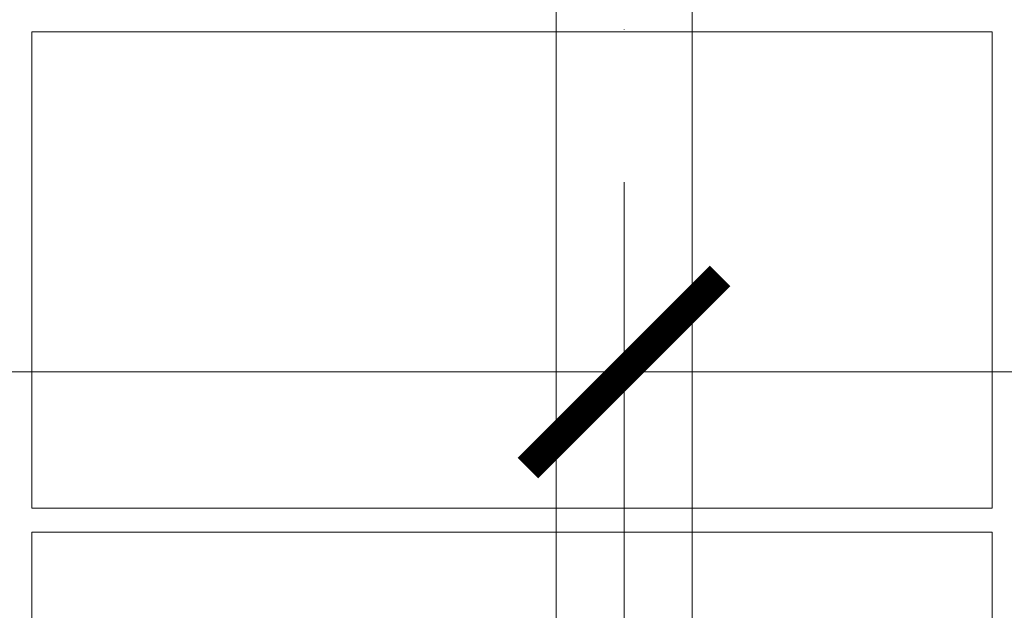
# Model space of a CAD drawing. Header units: millimetres. Extents: x -725694 to 5289369, y -1488057 to 2187451.
# Tile 550 of 656: x 329245 to 330475, y 150692 to 151430. Entities that reach past the tile are written whole.
import ezdxf

# ---------------------------------------------------------------- set-up
doc = ezdxf.new("R2010")
doc.units = ezdxf.units.MM
doc.linetypes.add('CENTERX2', pattern=[101.6, 63.5, -12.7, 12.7, -12.7])
doc.linetypes.add('DASHDOT', pattern=[25.4, 12.7, -6.35, 0, -6.35])
doc.layers.get('Defpoints').update_dxf_attribs({"color": 8})
for name, color, linetype, lineweight in [('A99_FVE', 30, 'Continuous', 5), ('A99_N_koty-200', 5, 'Continuous', 5), ('A99_N_koty-200 @ 200', 5, 'Continuous', 5), ('A99_S_osy', 1, 'CENTERX2', 5)]:
    doc.layers.add(name, color=color, linetype=linetype, lineweight=lineweight)
doc.styles.add('A99_kota', font='isocpeur.ttf', dxfattribs={"height": 2})
doc.dimstyles.new('A99_kota_200 new', dxfattribs={"dimscale": 200, "dimtxt": 2, "dimasz": 1.2, "dimexe": 0.5, "dimexo": 1.5, "dimgap": 0.3, "dimtad": 1, "dimdec": 0, "dimzin": 3, "dimdsep": 46, "dimtxsty": 'A99_kota', "dimblk": 'ARCHTICK', "dimcen": 2.5, "dimazin": 2, "dimtfac": 0.75, "dimtdec": 0, "dimtmove": 2, "dimatfit": 0, "dimfxl": 0, "dimtolj": 1, "dimtzin": 0, "dimlwd": 5, "dimlwe": 5, "dimarcsym": 0})

# ---------------------------------------------------------------- blocks, each defined once
blk = doc.blocks.new('_ArchTick')
at = {"color": 0, "linetype": 'ByBlock', "const_width": 0.15}
blk.add_lwpolyline([(-0.5, -0.5), (0.5, 0.5)], dxfattribs=at)
blk = doc.blocks.new('*D4885')
at = {"layer": 'A99_N_koty-200', "color": 0, "linetype": 'Continuous', "lineweight": 5, "ltscale": 10, "transparency": 16777216}
for p, q in [((299400, 150190), (299400, 151090)), ((330000, 150190), (330000, 151090)), ((299400, 150990), (330000, 150990))]:
    blk.add_line(p, q, dxfattribs=at)
at = {"layer": 'Defpoints', "color": 0, "linetype": 'Continuous', "lineweight": 0, "ltscale": 10, "transparency": 16777216}
for p in [(330000, 150990), (299400, 148960), (330000, 148920)]:
    blk.add_point(p, dxfattribs=at)
at = {"layer": 'A99_N_koty-200', "color": 0, "linetype": 'Continuous', "lineweight": 5, "ltscale": 10, "transparency": 16777216, "xscale": 240, "yscale": 240, "zscale": 240, "rotation": 180}
blk.add_blockref('_ArchTick', (299400, 150990), dxfattribs=at)
at = {"layer": 'A99_N_koty-200', "color": 0, "linetype": 'Continuous', "lineweight": 5, "ltscale": 10, "transparency": 16777216, "xscale": 240, "yscale": 240, "zscale": 240}
blk.add_blockref('_ArchTick', (330000, 150990), dxfattribs=at)
at = {"layer": 'A99_N_koty-200', "color": 0, "linetype": 'Continuous', "ltscale": 10, "transparency": 16777216, "insert": (314700, 151250), "char_height": 400, "attachment_point": 5, "style": 'A99_kota'}
blk.add_mtext('\\A1;30600', dxfattribs=at)
blk = doc.blocks.new('*D4893')
at = {"layer": 'A99_N_koty-200', "color": 0, "linetype": 'Continuous', "lineweight": 5, "ltscale": 10, "transparency": 16777216}
for p, q in [((330000, 150190), (330000, 151090)), ((378275, 150190), (378275, 151090)), ((330000, 150990), (378275, 150990))]:
    blk.add_line(p, q, dxfattribs=at)
at = {"layer": 'Defpoints', "color": 0, "linetype": 'Continuous', "lineweight": 0, "ltscale": 10, "transparency": 16777216}
for p in [(378275, 150990), (330000, 148920), (378275, 148920)]:
    blk.add_point(p, dxfattribs=at)
at = {"layer": 'A99_N_koty-200', "color": 0, "linetype": 'Continuous', "lineweight": 5, "ltscale": 10, "transparency": 16777216, "xscale": 240, "yscale": 240, "zscale": 240, "rotation": 180}
blk.add_blockref('_ArchTick', (330000, 150990), dxfattribs=at)
at = {"layer": 'A99_N_koty-200', "color": 0, "linetype": 'Continuous', "lineweight": 5, "ltscale": 10, "transparency": 16777216, "xscale": 240, "yscale": 240, "zscale": 240}
blk.add_blockref('_ArchTick', (378275, 150990), dxfattribs=at)
at = {"layer": 'A99_N_koty-200', "color": 0, "linetype": 'Continuous', "ltscale": 10, "transparency": 16777216, "insert": (354778.8, 151330), "char_height": 400, "attachment_point": 5, "style": 'A99_kota'}
blk.add_mtext('\\A1;48275', dxfattribs=at)
blk = doc.blocks.new('*U6131')
at = {"layer": 'A99_N_koty-200 @ 200', "linetype": 'Continuous', "ltscale": 10}
dim = blk.add_linear_dim(base=(330000, 150990), p1=(299400, 148960), p2=(330000, 148920), dimstyle='A99_kota_200 new', override={"dimscale": 200, "dimtix": 1, "dimtofl": 1, "dimtmove": 2, "dimatfit": 3}, dxfattribs=at)
dim.commit()
dim.dimension.update_dxf_attribs({"geometry": '*D4885', "text_midpoint": (314700, 151250)})
blk = doc.blocks.new('*U6132')
at = {"layer": 'A99_N_koty-200 @ 200', "linetype": 'Continuous', "ltscale": 10}
dim = blk.add_linear_dim(base=(378275, 150990), p1=(330000, 148920), p2=(378275, 148920), dimstyle='A99_kota_200 new', override={"dimscale": 200, "dimtix": 1, "dimtofl": 1, "dimtmove": 2, "dimatfit": 3}, dxfattribs=at)
dim.commit()
dim.dimension.update_dxf_attribs({"geometry": '*D4893', "text_midpoint": (354778.8, 151330), "dimtype": 128})

msp = doc.modelspace()

# ---------------------------------------------------------------- linework, layer by layer
at = {"layer": 'A99_FVE', "linetype": 'Continuous', "lineweight": 15, "ltscale": 2}
msp.add_lwpolyline([(329915, 155305.9), (330085, 155305.9), (330085, 149540.9), (329915, 149540.9)], close=True, dxfattribs=at)
at = {"layer": 'A99_FVE', "lineweight": 5, "ltscale": 2}
for points in [[(330460, 150820), (330460, 151415), (329260, 151415), (329260, 150820)], [(330460, 150195), (330460, 150790), (329260, 150790), (329260, 150195)]]:
    msp.add_lwpolyline(points, close=True, dxfattribs=at)
at = {"layer": 'A99_S_osy', "linetype": 'DASHDOT', "lineweight": 5, "ltscale": 30}
msp.add_lwpolyline([(330000, 250300), (330000, 146890)], dxfattribs=at)

# ---------------------------------------------------------------- block references
at = {"layer": 'A99_N_koty-200', "color": 3, "linetype": 'Continuous', "lineweight": 0}
for name in ['*U6132', '*U6131']:
    msp.add_blockref(name, (0, 0), dxfattribs=at)

doc.saveas('drawing.dxf')
